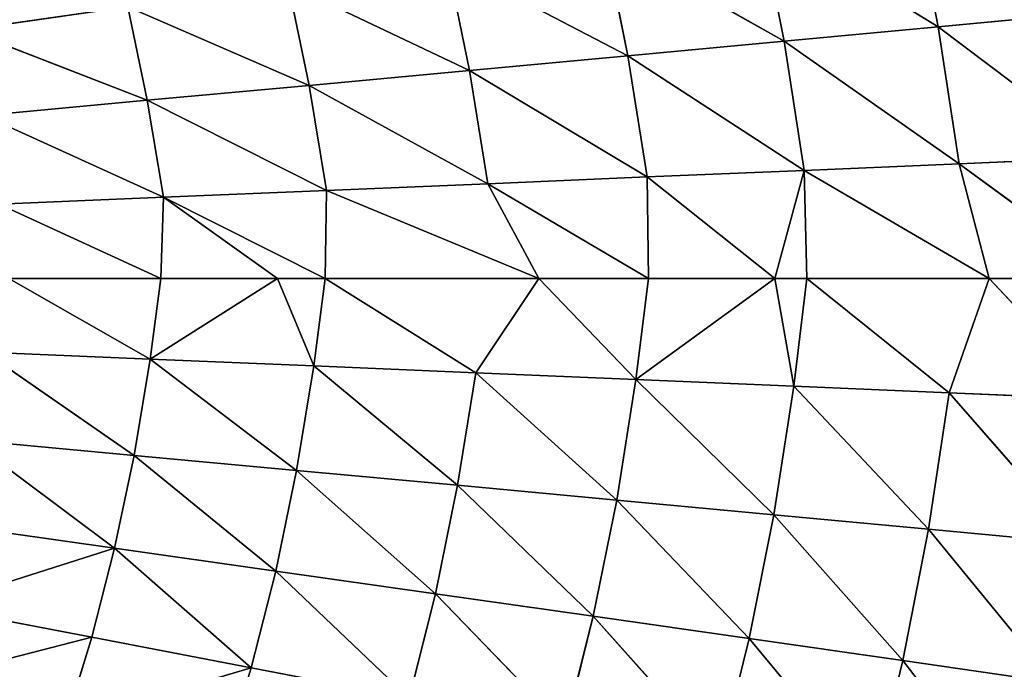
# Model space of a CAD drawing. Extents: x 0 to 500, y 0 to 390.
# Tile 815 of 1056: x 343 to 394, y 175 to 208. Entities that reach past the tile are written whole.
import ezdxf

# ---------------------------------------------------------------- set-up
doc = ezdxf.new("R2010")
doc.units = 0
doc.header["$LTSCALE"] = 25.4
doc.layers.get('0').update_dxf_attribs({"linetype": 'CONTINUOUS'})

# ---------------------------------------------------------------- blocks, each defined once
blk = doc.blocks.new('ATLANTA505_-_S_STL')
at = {"color": 0}
for p, q in [((390.791, 34.394, 182.014), (399.704, 36.21, 188.743)), ((390.791, 34.394, 182.014), (399.704, 36.21, 188.743)), ((390.791, 34.394, 182.014), (398.6, 36.062, 181.279)), ((390.791, 34.394, 182.014), (398.6, 36.062, 181.279)), ((391.363, 34.42, 200.883), (399.238, 36.102, 201.219)), ((391.363, 34.42, 200.883), (399.238, 36.102, 201.219)), ((399.935, 36.237, 194.991), (391.867, 34.52, 189.078)), ((399.935, 36.237, 194.991), (391.867, 34.52, 189.078)), ((399.704, 36.21, 188.743), (391.867, 34.52, 189.078)), ((399.704, 36.21, 188.743), (391.867, 34.52, 189.078)), ((399.935, 36.237, 194.991), (393.425, 34.814, 194.991)), ((399.935, 36.237, 194.991), (393.425, 34.814, 194.991)), ((399.238, 36.102, 201.219), (393.425, 34.814, 194.991)), ((399.238, 36.102, 201.219), (393.425, 34.814, 194.991)), ((388.963, 34.189, 214.699), (396.762, 35.832, 215.823)), ((388.963, 34.189, 214.699), (396.762, 35.832, 215.823)), ((388.963, 34.189, 214.699), (395.117, 35.728, 222.707)), ((388.963, 34.189, 214.699), (395.117, 35.728, 222.707)), ((398.135, 35.956, 208.659), (390.289, 34.295, 207.921)), ((398.135, 35.956, 208.659), (390.289, 34.295, 207.921)), ((390.289, 34.295, 207.921), (396.762, 35.832, 215.823)), ((390.289, 34.295, 207.921), (396.762, 35.832, 215.823)), ((391.363, 34.42, 200.883), (398.135, 35.956, 208.659)), ((391.363, 34.42, 200.883), (398.135, 35.956, 208.659)), ((382.853, 32.928, 182.757), (391.867, 34.52, 189.078)), ((382.853, 32.928, 182.757), (391.867, 34.52, 189.078)), ((383.892, 33.034, 189.417), (393.425, 34.814, 194.991)), ((383.892, 33.034, 189.417), (393.425, 34.814, 194.991)), ((391.867, 34.52, 189.078), (383.892, 33.034, 189.417)), ((391.867, 34.52, 189.078), (383.892, 33.034, 189.417)), ((393.425, 34.814, 194.991), (384.02, 33.038, 194.991)), ((393.425, 34.814, 194.991), (384.02, 33.038, 194.991)), ((390.791, 34.394, 182.014), (391.867, 34.52, 189.078)), ((390.791, 34.394, 182.014), (391.867, 34.52, 189.078)), ((391.363, 34.42, 200.883), (393.425, 34.814, 194.991)), ((391.363, 34.42, 200.883), (393.425, 34.814, 194.991)), ((393.425, 34.814, 194.991), (391.867, 34.52, 189.078)), ((393.425, 34.814, 194.991), (391.867, 34.52, 189.078)), ((381.042, 32.747, 213.561), (388.963, 34.189, 214.699)), ((381.042, 32.747, 213.561), (388.963, 34.189, 214.699)), ((381.042, 32.747, 213.561), (387.381, 34.101, 221.213)), ((381.042, 32.747, 213.561), (387.381, 34.101, 221.213)), ((381.576, 32.838, 176.344), (390.791, 34.394, 182.014)), ((381.576, 32.838, 176.344), (390.791, 34.394, 182.014)), ((390.289, 34.295, 207.921), (382.315, 32.836, 207.175)), ((390.289, 34.295, 207.921), (382.315, 32.836, 207.175)), ((382.315, 32.836, 207.175), (388.963, 34.189, 214.699)), ((382.315, 32.836, 207.175), (388.963, 34.189, 214.699)), ((382.853, 32.928, 182.757), (390.791, 34.394, 182.014)), ((382.853, 32.928, 182.757), (390.791, 34.394, 182.014)), ((383.351, 32.941, 200.543), (391.363, 34.42, 200.883)), ((383.351, 32.941, 200.543), (391.363, 34.42, 200.883)), ((383.351, 32.941, 200.543), (390.289, 34.295, 207.921)), ((383.351, 32.941, 200.543), (390.289, 34.295, 207.921)), ((391.363, 34.42, 200.883), (384.02, 33.038, 194.991)), ((391.363, 34.42, 200.883), (384.02, 33.038, 194.991)), ((388.963, 34.189, 214.699), (387.381, 34.101, 221.213)), ((388.963, 34.189, 214.699), (387.381, 34.101, 221.213)), ((390.289, 34.295, 207.921), (388.963, 34.189, 214.699)), ((390.289, 34.295, 207.921), (388.963, 34.189, 214.699)), ((389.461, 34.287, 175.212), (390.791, 34.394, 182.014)), ((389.461, 34.287, 175.212), (390.791, 34.394, 182.014)), ((391.363, 34.42, 200.883), (390.289, 34.295, 207.921)), ((391.363, 34.42, 200.883), (390.289, 34.295, 207.921)), ((374.797, 31.644, 183.509), (383.892, 33.034, 189.417)), ((374.797, 31.644, 183.509), (383.892, 33.034, 189.417)), ((383.892, 33.034, 189.417), (375.792, 31.733, 189.759)), ((383.892, 33.034, 189.417), (375.792, 31.733, 189.759)), ((384.02, 33.038, 194.991), (382.374, 32.758, 194.991)), ((384.02, 33.038, 194.991), (382.374, 32.758, 194.991)), ((382.374, 32.758, 194.991), (383.892, 33.034, 189.417)), ((382.374, 32.758, 194.991), (383.892, 33.034, 189.417)), ((382.853, 32.928, 182.757), (383.892, 33.034, 189.417)), ((382.853, 32.928, 182.757), (383.892, 33.034, 189.417)), ((383.351, 32.941, 200.543), (384.02, 33.038, 194.991)), ((383.351, 32.941, 200.543), (384.02, 33.038, 194.991)), ((384.02, 33.038, 194.991), (383.892, 33.034, 189.417)), ((384.02, 33.038, 194.991), (383.892, 33.034, 189.417)), ((373.01, 31.485, 212.411), (381.042, 32.747, 213.561)), ((373.01, 31.485, 212.411), (381.042, 32.747, 213.561)), ((373.01, 31.485, 212.411), (379.531, 32.672, 219.7)), ((373.01, 31.485, 212.411), (379.531, 32.672, 219.7)), ((373.58, 31.569, 177.489), (382.853, 32.928, 182.757)), ((373.58, 31.569, 177.489), (382.853, 32.928, 182.757)), ((382.315, 32.836, 207.175), (374.222, 31.56, 206.42)), ((382.315, 32.836, 207.175), (374.222, 31.56, 206.42)), ((374.222, 31.56, 206.42), (381.042, 32.747, 213.561)), ((374.222, 31.56, 206.42), (381.042, 32.747, 213.561)), ((374.797, 31.644, 183.509), (382.853, 32.928, 182.757)), ((374.797, 31.644, 183.509), (382.853, 32.928, 182.757)), ((375.215, 31.648, 200.198), (383.351, 32.941, 200.543)), ((375.215, 31.648, 200.198), (383.351, 32.941, 200.543)), ((375.215, 31.648, 200.198), (382.315, 32.836, 207.175)), ((375.215, 31.648, 200.198), (382.315, 32.836, 207.175)), ((375.215, 31.648, 200.198), (382.374, 32.758, 194.991)), ((375.215, 31.648, 200.198), (382.374, 32.758, 194.991)), ((382.374, 32.758, 194.991), (375.792, 31.733, 189.759)), ((382.374, 32.758, 194.991), (375.792, 31.733, 189.759)), ((382.374, 32.758, 194.991), (375.859, 31.729, 194.991)), ((382.374, 32.758, 194.991), (375.859, 31.729, 194.991)), ((381.042, 32.747, 213.561), (379.531, 32.672, 219.7)), ((381.042, 32.747, 213.561), (379.531, 32.672, 219.7)), ((382.315, 32.836, 207.175), (381.042, 32.747, 213.561)), ((382.315, 32.836, 207.175), (381.042, 32.747, 213.561)), ((381.576, 32.838, 176.344), (382.853, 32.928, 182.757)), ((381.576, 32.838, 176.344), (382.853, 32.928, 182.757)), ((383.351, 32.941, 200.543), (382.315, 32.836, 207.175)), ((383.351, 32.941, 200.543), (382.315, 32.836, 207.175)), ((383.351, 32.941, 200.543), (382.374, 32.758, 194.991)), ((383.351, 32.941, 200.543), (382.374, 32.758, 194.991)), ((364.877, 30.385, 211.25), (373.01, 31.485, 212.411)), ((364.877, 30.385, 211.25), (373.01, 31.485, 212.411)), ((365.482, 30.462, 178.646), (374.797, 31.644, 183.509)), ((365.482, 30.462, 178.646), (374.797, 31.644, 183.509)), ((374.222, 31.56, 206.42), (366.023, 30.447, 205.658)), ((374.222, 31.56, 206.42), (366.023, 30.447, 205.658)), ((366.023, 30.447, 205.658), (373.01, 31.485, 212.411)), ((366.023, 30.447, 205.658), (373.01, 31.485, 212.411)), ((366.634, 30.524, 184.268), (375.792, 31.733, 189.759)), ((366.634, 30.524, 184.268), (375.792, 31.733, 189.759)), ((366.634, 30.524, 184.268), (374.797, 31.644, 183.509)), ((366.634, 30.524, 184.268), (374.797, 31.644, 183.509)), ((366.966, 30.519, 199.851), (375.215, 31.648, 200.198)), ((366.966, 30.519, 199.851), (375.215, 31.648, 200.198)), ((366.966, 30.519, 199.851), (374.222, 31.56, 206.42)), ((366.966, 30.519, 199.851), (374.222, 31.56, 206.42)), ((375.792, 31.733, 189.759), (367.581, 30.598, 190.105)), ((375.792, 31.733, 189.759), (367.581, 30.598, 190.105)), ((375.859, 31.729, 194.991), (367.581, 30.598, 190.105)), ((375.859, 31.729, 194.991), (367.581, 30.598, 190.105)), ((375.859, 31.729, 194.991), (370.213, 30.931, 194.991)), ((375.859, 31.729, 194.991), (370.213, 30.931, 194.991)), ((375.215, 31.648, 200.198), (370.213, 30.931, 194.991)), ((375.215, 31.648, 200.198), (370.213, 30.931, 194.991)), ((373.01, 31.485, 212.411), (371.575, 31.423, 218.171)), ((373.01, 31.485, 212.411), (371.575, 31.423, 218.171)), ((374.222, 31.56, 206.42), (373.01, 31.485, 212.411)), ((374.222, 31.56, 206.42), (373.01, 31.485, 212.411)), ((373.58, 31.569, 177.489), (374.797, 31.644, 183.509)), ((373.58, 31.569, 177.489), (374.797, 31.644, 183.509)), ((375.215, 31.648, 200.198), (374.222, 31.56, 206.42)), ((375.215, 31.648, 200.198), (374.222, 31.56, 206.42)), ((374.797, 31.644, 183.509), (375.792, 31.733, 189.759)), ((374.797, 31.644, 183.509), (375.792, 31.733, 189.759)), ((375.215, 31.648, 200.198), (375.859, 31.729, 194.991)), ((375.215, 31.648, 200.198), (375.859, 31.729, 194.991)), ((375.859, 31.729, 194.991), (375.792, 31.733, 189.759)), ((375.859, 31.729, 194.991), (375.792, 31.733, 189.759)), ((364.877, 30.385, 211.25), (371.575, 31.423, 218.171)), ((364.877, 30.385, 211.25), (371.575, 31.423, 218.171)), ((357.295, 29.498, 179.813), (366.634, 30.524, 184.268)), ((357.295, 29.498, 179.813), (366.634, 30.524, 184.268)), ((366.023, 30.447, 205.658), (357.73, 29.478, 204.888)), ((366.023, 30.447, 205.658), (357.73, 29.478, 204.888)), ((358.377, 29.549, 185.034), (367.581, 30.598, 190.105)), ((358.377, 29.549, 185.034), (367.581, 30.598, 190.105)), ((358.377, 29.549, 185.034), (366.634, 30.524, 184.268)), ((358.377, 29.549, 185.034), (366.634, 30.524, 184.268)), ((358.618, 29.537, 199.5), (366.966, 30.519, 199.851)), ((358.618, 29.537, 199.5), (366.966, 30.519, 199.851)), ((358.618, 29.537, 199.5), (366.023, 30.447, 205.658)), ((358.618, 29.537, 199.5), (366.023, 30.447, 205.658)), ((370.213, 30.931, 194.991), (359.2, 29.591, 194.991)), ((370.213, 30.931, 194.991), (359.2, 29.591, 194.991)), ((366.966, 30.519, 199.851), (359.2, 29.591, 194.991)), ((366.966, 30.519, 199.851), (359.2, 29.591, 194.991)), ((370.213, 30.931, 194.991), (359.269, 29.608, 190.454)), ((370.213, 30.931, 194.991), (359.269, 29.608, 190.454)), ((367.581, 30.598, 190.105), (359.269, 29.608, 190.454)), ((367.581, 30.598, 190.105), (359.269, 29.608, 190.454)), ((366.023, 30.447, 205.658), (364.877, 30.385, 211.25)), ((366.023, 30.447, 205.658), (364.877, 30.385, 211.25)), ((365.482, 30.462, 178.646), (366.634, 30.524, 184.268)), ((365.482, 30.462, 178.646), (366.634, 30.524, 184.268)), ((366.966, 30.519, 199.851), (366.023, 30.447, 205.658)), ((366.966, 30.519, 199.851), (366.023, 30.447, 205.658)), ((366.634, 30.524, 184.268), (367.581, 30.598, 190.105)), ((366.634, 30.524, 184.268), (367.581, 30.598, 190.105)), ((366.966, 30.519, 199.851), (370.213, 30.931, 194.991)), ((366.966, 30.519, 199.851), (370.213, 30.931, 194.991)), ((370.213, 30.931, 194.991), (367.581, 30.598, 190.105)), ((370.213, 30.931, 194.991), (367.581, 30.598, 190.105)), ((355.387, 29.387, 215.068), (363.524, 30.334, 216.627)), ((355.387, 29.387, 215.068), (363.524, 30.334, 216.627)), ((356.653, 29.428, 210.078), (364.877, 30.385, 211.25)), ((356.653, 29.428, 210.078), (364.877, 30.385, 211.25)), ((356.653, 29.428, 210.078), (363.524, 30.334, 216.627)), ((356.653, 29.428, 210.078), (363.524, 30.334, 216.627)), ((357.73, 29.478, 204.888), (364.877, 30.385, 211.25)), ((357.73, 29.478, 204.888), (364.877, 30.385, 211.25)), ((364.877, 30.385, 211.25), (363.524, 30.334, 216.627)), ((364.877, 30.385, 211.25), (363.524, 30.334, 216.627)), ((349.026, 28.661, 180.989), (358.377, 29.549, 185.034)), ((349.026, 28.661, 180.989), (358.377, 29.549, 185.034)), ((357.73, 29.478, 204.888), (349.351, 28.638, 204.113)), ((357.73, 29.478, 204.888), (349.351, 28.638, 204.113)), ((350.034, 28.701, 185.806), (359.269, 29.608, 190.454)), ((350.034, 28.701, 185.806), (359.269, 29.608, 190.454)), ((350.034, 28.701, 185.806), (358.377, 29.549, 185.034)), ((350.034, 28.701, 185.806), (358.377, 29.549, 185.034)), ((350.18, 28.685, 199.147), (358.618, 29.537, 199.5)), ((350.18, 28.685, 199.147), (358.618, 29.537, 199.5)), ((350.18, 28.685, 199.147), (357.73, 29.478, 204.888)), ((350.18, 28.685, 199.147), (357.73, 29.478, 204.888)), ((359.269, 29.608, 190.454), (350.868, 28.75, 190.806)), ((359.269, 29.608, 190.454), (350.868, 28.75, 190.806)), ((350.868, 28.75, 190.806), (359.2, 29.591, 194.991)), ((350.868, 28.75, 190.806), (359.2, 29.591, 194.991)), ((357.73, 29.478, 204.888), (356.653, 29.428, 210.078)), ((357.73, 29.478, 204.888), (356.653, 29.428, 210.078)), ((359.2, 29.591, 194.991), (356.75, 29.328, 194.991)), ((359.2, 29.591, 194.991), (356.75, 29.328, 194.991)), ((358.618, 29.537, 199.5), (356.75, 29.328, 194.991)), ((358.618, 29.537, 199.5), (356.75, 29.328, 194.991)), ((357.295, 29.498, 179.813), (358.377, 29.549, 185.034)), ((357.295, 29.498, 179.813), (358.377, 29.549, 185.034)), ((358.618, 29.537, 199.5), (357.73, 29.478, 204.888)), ((358.618, 29.537, 199.5), (357.73, 29.478, 204.888)), ((358.377, 29.549, 185.034), (359.269, 29.608, 190.454)), ((358.377, 29.549, 185.034), (359.269, 29.608, 190.454)), ((358.618, 29.537, 199.5), (359.2, 29.591, 194.991)), ((358.618, 29.537, 199.5), (359.2, 29.591, 194.991)), ((359.2, 29.591, 194.991), (359.269, 29.608, 190.454)), ((359.2, 29.591, 194.991), (359.269, 29.608, 190.454)), ((347.171, 28.564, 213.497), (355.387, 29.387, 215.068)), ((347.171, 28.564, 213.497), (355.387, 29.387, 215.068)), ((348.348, 28.598, 208.897), (356.653, 29.428, 210.078)), ((348.348, 28.598, 208.897), (356.653, 29.428, 210.078)), ((348.348, 28.598, 208.897), (355.387, 29.387, 215.068)), ((348.348, 28.598, 208.897), (355.387, 29.387, 215.068)), ((349.351, 28.638, 204.113), (356.653, 29.428, 210.078)), ((349.351, 28.638, 204.113), (356.653, 29.428, 210.078)), ((350.18, 28.685, 199.147), (356.75, 29.328, 194.991)), ((350.18, 28.685, 199.147), (356.75, 29.328, 194.991)), ((356.75, 29.328, 194.991), (350.727, 28.729, 194.991)), ((356.75, 29.328, 194.991), (350.727, 28.729, 194.991)), ((356.75, 29.328, 194.991), (350.868, 28.75, 190.806)), ((356.75, 29.328, 194.991), (350.868, 28.75, 190.806)), ((355.387, 29.387, 215.068), (353.927, 29.353, 219.857)), ((355.387, 29.387, 215.068), (353.927, 29.353, 219.857)), ((356.653, 29.428, 210.078), (355.387, 29.387, 215.068)), ((356.653, 29.428, 210.078), (355.387, 29.387, 215.068)), ((338.886, 27.856, 211.913), (347.171, 28.564, 213.497)), ((338.886, 27.856, 211.913), (347.171, 28.564, 213.497)), ((339.97, 27.882, 207.706), (348.348, 28.598, 208.897)), ((339.97, 27.882, 207.706), (348.348, 28.598, 208.897)), ((340.682, 27.938, 182.175), (350.034, 28.701, 185.806)), ((340.682, 27.938, 182.175), (350.034, 28.701, 185.806)), ((340.682, 27.938, 182.175), (349.026, 28.661, 180.989)), ((340.682, 27.938, 182.175), (349.026, 28.661, 180.989)), ((349.351, 28.638, 204.113), (340.894, 27.914, 203.332)), ((349.351, 28.638, 204.113), (340.894, 27.914, 203.332)), ((340.894, 27.914, 203.332), (348.348, 28.598, 208.897)), ((340.894, 27.914, 203.332), (348.348, 28.598, 208.897)), ((341.614, 27.971, 186.584), (350.868, 28.75, 190.806)), ((341.614, 27.971, 186.584), (350.868, 28.75, 190.806)), ((341.614, 27.971, 186.584), (350.034, 28.701, 185.806)), ((341.614, 27.971, 186.584), (350.034, 28.701, 185.806)), ((341.662, 27.951, 198.791), (350.18, 28.685, 199.147)), ((341.662, 27.951, 198.791), (350.18, 28.685, 199.147)), ((341.662, 27.951, 198.791), (349.351, 28.638, 204.113)), ((341.662, 27.951, 198.791), (349.351, 28.638, 204.113)), ((350.868, 28.75, 190.806), (342.387, 28.009, 191.161)), ((350.868, 28.75, 190.806), (342.387, 28.009, 191.161)), ((350.727, 28.729, 194.991), (342.897, 28.044, 194.991)), ((350.727, 28.729, 194.991), (342.897, 28.044, 194.991)), ((350.18, 28.685, 199.147), (342.897, 28.044, 194.991)), ((350.18, 28.685, 199.147), (342.897, 28.044, 194.991)), ((347.171, 28.564, 213.497), (345.818, 28.538, 217.911)), ((347.171, 28.564, 213.497), (345.818, 28.538, 217.911)), ((348.348, 28.598, 208.897), (347.171, 28.564, 213.497)), ((348.348, 28.598, 208.897), (347.171, 28.564, 213.497)), ((349.351, 28.638, 204.113), (348.348, 28.598, 208.897)), ((349.351, 28.638, 204.113), (348.348, 28.598, 208.897)), ((349.026, 28.661, 180.989), (350.034, 28.701, 185.806)), ((349.026, 28.661, 180.989), (350.034, 28.701, 185.806)), ((350.18, 28.685, 199.147), (349.351, 28.638, 204.113)), ((350.18, 28.685, 199.147), (349.351, 28.638, 204.113)), ((350.034, 28.701, 185.806), (350.868, 28.75, 190.806)), ((350.034, 28.701, 185.806), (350.868, 28.75, 190.806)), ((350.18, 28.685, 199.147), (350.727, 28.729, 194.991)), ((350.18, 28.685, 199.147), (350.727, 28.729, 194.991)), ((350.727, 28.729, 194.991), (350.868, 28.75, 190.806)), ((350.727, 28.729, 194.991), (350.868, 28.75, 190.806))]:
    blk.add_line(p, q, dxfattribs=at)
mesh = blk.add_polyface(dxfattribs=at)
corners = [(390.791, 34.394, 182.014), (398.6, 36.062, 181.279), (389.461, 34.287, 175.212)]
mesh.append_faces([[corners[k] for k in face] for face in [(0, 1, 2)]], dxfattribs={"color": 0})
mesh = blk.add_polyface(dxfattribs=at)
corners = [(399.704, 36.21, 188.743), (398.6, 36.062, 181.279), (390.791, 34.394, 182.014)]
mesh.append_faces([[corners[k] for k in face] for face in [(0, 1, 2)]], dxfattribs={"color": 0})
mesh = blk.add_polyface(dxfattribs=at)
corners = [(391.867, 34.52, 189.078), (399.704, 36.21, 188.743), (390.791, 34.394, 182.014)]
mesh.append_faces([[corners[k] for k in face] for face in [(0, 1, 2)]], dxfattribs={"color": 0})
mesh = blk.add_polyface(dxfattribs=at)
corners = [(399.238, 36.102, 201.219), (393.425, 34.814, 194.991), (391.363, 34.42, 200.883)]
mesh.append_faces([[corners[k] for k in face] for face in [(0, 1, 2)]], dxfattribs={"color": 0})
mesh = blk.add_polyface(dxfattribs=at)
corners = [(398.135, 35.956, 208.659), (399.238, 36.102, 201.219), (391.363, 34.42, 200.883)]
mesh.append_faces([[corners[k] for k in face] for face in [(0, 1, 2)]], dxfattribs={"color": 0})
mesh = blk.add_polyface(dxfattribs=at)
corners = [(399.935, 36.237, 194.991), (391.867, 34.52, 189.078), (393.425, 34.814, 194.991)]
mesh.append_faces([[corners[k] for k in face] for face in [(0, 1, 2)]], dxfattribs={"color": 0})
mesh = blk.add_polyface(dxfattribs=at)
corners = [(399.935, 36.237, 194.991), (399.704, 36.21, 188.743), (391.867, 34.52, 189.078)]
mesh.append_faces([[corners[k] for k in face] for face in [(0, 1, 2)]], dxfattribs={"color": 0})
mesh = blk.add_polyface(dxfattribs=at)
corners = [(399.238, 36.102, 201.219), (399.935, 36.237, 194.991), (393.425, 34.814, 194.991)]
mesh.append_faces([[corners[k] for k in face] for face in [(0, 1, 2)]], dxfattribs={"color": 0})
mesh = blk.add_polyface(dxfattribs=at)
corners = [(395.117, 35.728, 222.707), (388.963, 34.189, 214.699), (387.381, 34.101, 221.213)]
mesh.append_faces([[corners[k] for k in face] for face in [(0, 1, 2)]], dxfattribs={"color": 0})
mesh = blk.add_polyface(dxfattribs=at)
corners = [(396.762, 35.832, 215.823), (390.289, 34.295, 207.921), (388.963, 34.189, 214.699)]
mesh.append_faces([[corners[k] for k in face] for face in [(0, 1, 2)]], dxfattribs={"color": 0})
mesh = blk.add_polyface(dxfattribs=at)
corners = [(395.117, 35.728, 222.707), (396.762, 35.832, 215.823), (388.963, 34.189, 214.699)]
mesh.append_faces([[corners[k] for k in face] for face in [(0, 1, 2)]], dxfattribs={"color": 0})
mesh = blk.add_polyface(dxfattribs=at)
corners = [(396.762, 35.832, 215.823), (398.135, 35.956, 208.659), (390.289, 34.295, 207.921)]
mesh.append_faces([[corners[k] for k in face] for face in [(0, 1, 2)]], dxfattribs={"color": 0})
mesh = blk.add_polyface(dxfattribs=at)
corners = [(398.135, 35.956, 208.659), (391.363, 34.42, 200.883), (390.289, 34.295, 207.921)]
mesh.append_faces([[corners[k] for k in face] for face in [(0, 1, 2)]], dxfattribs={"color": 0})
mesh = blk.add_polyface(dxfattribs=at)
corners = [(391.867, 34.52, 189.078), (390.791, 34.394, 182.014), (382.853, 32.928, 182.757)]
mesh.append_faces([[corners[k] for k in face] for face in [(0, 1, 2)]], dxfattribs={"color": 0})
mesh = blk.add_polyface(dxfattribs=at)
corners = [(383.892, 33.034, 189.417), (391.867, 34.52, 189.078), (382.853, 32.928, 182.757)]
mesh.append_faces([[corners[k] for k in face] for face in [(0, 1, 2)]], dxfattribs={"color": 0})
mesh = blk.add_polyface(dxfattribs=at)
corners = [(393.425, 34.814, 194.991), (391.867, 34.52, 189.078), (383.892, 33.034, 189.417)]
mesh.append_faces([[corners[k] for k in face] for face in [(0, 1, 2)]], dxfattribs={"color": 0})
mesh = blk.add_polyface(dxfattribs=at)
corners = [(393.425, 34.814, 194.991), (383.892, 33.034, 189.417), (384.02, 33.038, 194.991)]
mesh.append_faces([[corners[k] for k in face] for face in [(0, 1, 2)]], dxfattribs={"color": 0})
mesh = blk.add_polyface(dxfattribs=at)
corners = [(391.363, 34.42, 200.883), (393.425, 34.814, 194.991), (384.02, 33.038, 194.991)]
mesh.append_faces([[corners[k] for k in face] for face in [(0, 1, 2)]], dxfattribs={"color": 0})
mesh = blk.add_polyface(dxfattribs=at)
corners = [(387.381, 34.101, 221.213), (381.042, 32.747, 213.561), (379.531, 32.672, 219.7)]
mesh.append_faces([[corners[k] for k in face] for face in [(0, 1, 2)]], dxfattribs={"color": 0})
mesh = blk.add_polyface(dxfattribs=at)
corners = [(388.963, 34.189, 214.699), (382.315, 32.836, 207.175), (381.042, 32.747, 213.561)]
mesh.append_faces([[corners[k] for k in face] for face in [(0, 1, 2)]], dxfattribs={"color": 0})
mesh = blk.add_polyface(dxfattribs=at)
corners = [(387.381, 34.101, 221.213), (388.963, 34.189, 214.699), (381.042, 32.747, 213.561)]
mesh.append_faces([[corners[k] for k in face] for face in [(0, 1, 2)]], dxfattribs={"color": 0})
mesh = blk.add_polyface(dxfattribs=at)
corners = [(390.791, 34.394, 182.014), (389.461, 34.287, 175.212), (381.576, 32.838, 176.344)]
mesh.append_faces([[corners[k] for k in face] for face in [(0, 1, 2)]], dxfattribs={"color": 0})
mesh = blk.add_polyface(dxfattribs=at)
corners = [(382.853, 32.928, 182.757), (390.791, 34.394, 182.014), (381.576, 32.838, 176.344)]
mesh.append_faces([[corners[k] for k in face] for face in [(0, 1, 2)]], dxfattribs={"color": 0})
mesh = blk.add_polyface(dxfattribs=at)
corners = [(388.963, 34.189, 214.699), (390.289, 34.295, 207.921), (382.315, 32.836, 207.175)]
mesh.append_faces([[corners[k] for k in face] for face in [(0, 1, 2)]], dxfattribs={"color": 0})
mesh = blk.add_polyface(dxfattribs=at)
corners = [(390.289, 34.295, 207.921), (383.351, 32.941, 200.543), (382.315, 32.836, 207.175)]
mesh.append_faces([[corners[k] for k in face] for face in [(0, 1, 2)]], dxfattribs={"color": 0})
mesh = blk.add_polyface(dxfattribs=at)
corners = [(391.363, 34.42, 200.883), (384.02, 33.038, 194.991), (383.351, 32.941, 200.543)]
mesh.append_faces([[corners[k] for k in face] for face in [(0, 1, 2)]], dxfattribs={"color": 0})
mesh = blk.add_polyface(dxfattribs=at)
corners = [(390.289, 34.295, 207.921), (391.363, 34.42, 200.883), (383.351, 32.941, 200.543)]
mesh.append_faces([[corners[k] for k in face] for face in [(0, 1, 2)]], dxfattribs={"color": 0})
mesh = blk.add_polyface(dxfattribs=at)
corners = [(383.892, 33.034, 189.417), (382.853, 32.928, 182.757), (374.797, 31.644, 183.509)]
mesh.append_faces([[corners[k] for k in face] for face in [(0, 1, 2)]], dxfattribs={"color": 0})
mesh = blk.add_polyface(dxfattribs=at)
corners = [(375.792, 31.733, 189.759), (383.892, 33.034, 189.417), (374.797, 31.644, 183.509)]
mesh.append_faces([[corners[k] for k in face] for face in [(0, 1, 2)]], dxfattribs={"color": 0})
mesh = blk.add_polyface(dxfattribs=at)
corners = [(382.374, 32.758, 194.991), (383.892, 33.034, 189.417), (375.792, 31.733, 189.759)]
mesh.append_faces([[corners[k] for k in face] for face in [(0, 1, 2)]], dxfattribs={"color": 0})
mesh = blk.add_polyface(dxfattribs=at)
corners = [(383.351, 32.941, 200.543), (384.02, 33.038, 194.991), (382.374, 32.758, 194.991)]
mesh.append_faces([[corners[k] for k in face] for face in [(0, 1, 2)]], dxfattribs={"color": 0})
mesh = blk.add_polyface(dxfattribs=at)
corners = [(384.02, 33.038, 194.991), (383.892, 33.034, 189.417), (382.374, 32.758, 194.991)]
mesh.append_faces([[corners[k] for k in face] for face in [(0, 1, 2)]], dxfattribs={"color": 0})
mesh = blk.add_polyface(dxfattribs=at)
corners = [(379.531, 32.672, 219.7), (373.01, 31.485, 212.411), (371.575, 31.423, 218.171)]
mesh.append_faces([[corners[k] for k in face] for face in [(0, 1, 2)]], dxfattribs={"color": 0})
mesh = blk.add_polyface(dxfattribs=at)
corners = [(381.042, 32.747, 213.561), (374.222, 31.56, 206.42), (373.01, 31.485, 212.411)]
mesh.append_faces([[corners[k] for k in face] for face in [(0, 1, 2)]], dxfattribs={"color": 0})
mesh = blk.add_polyface(dxfattribs=at)
corners = [(379.531, 32.672, 219.7), (381.042, 32.747, 213.561), (373.01, 31.485, 212.411)]
mesh.append_faces([[corners[k] for k in face] for face in [(0, 1, 2)]], dxfattribs={"color": 0})
mesh = blk.add_polyface(dxfattribs=at)
corners = [(382.853, 32.928, 182.757), (381.576, 32.838, 176.344), (373.58, 31.569, 177.489)]
mesh.append_faces([[corners[k] for k in face] for face in [(0, 1, 2)]], dxfattribs={"color": 0})
mesh = blk.add_polyface(dxfattribs=at)
corners = [(374.797, 31.644, 183.509), (382.853, 32.928, 182.757), (373.58, 31.569, 177.489)]
mesh.append_faces([[corners[k] for k in face] for face in [(0, 1, 2)]], dxfattribs={"color": 0})
mesh = blk.add_polyface(dxfattribs=at)
corners = [(381.042, 32.747, 213.561), (382.315, 32.836, 207.175), (374.222, 31.56, 206.42)]
mesh.append_faces([[corners[k] for k in face] for face in [(0, 1, 2)]], dxfattribs={"color": 0})
mesh = blk.add_polyface(dxfattribs=at)
corners = [(382.315, 32.836, 207.175), (375.215, 31.648, 200.198), (374.222, 31.56, 206.42)]
mesh.append_faces([[corners[k] for k in face] for face in [(0, 1, 2)]], dxfattribs={"color": 0})
mesh = blk.add_polyface(dxfattribs=at)
corners = [(383.351, 32.941, 200.543), (382.374, 32.758, 194.991), (375.215, 31.648, 200.198)]
mesh.append_faces([[corners[k] for k in face] for face in [(0, 1, 2)]], dxfattribs={"color": 0})
mesh = blk.add_polyface(dxfattribs=at)
corners = [(382.315, 32.836, 207.175), (383.351, 32.941, 200.543), (375.215, 31.648, 200.198)]
mesh.append_faces([[corners[k] for k in face] for face in [(0, 1, 2)]], dxfattribs={"color": 0})
mesh = blk.add_polyface(dxfattribs=at)
corners = [(375.215, 31.648, 200.198), (382.374, 32.758, 194.991), (375.859, 31.729, 194.991)]
mesh.append_faces([[corners[k] for k in face] for face in [(0, 1, 2)]], dxfattribs={"color": 0})
mesh = blk.add_polyface(dxfattribs=at)
corners = [(382.374, 32.758, 194.991), (375.792, 31.733, 189.759), (375.859, 31.729, 194.991)]
mesh.append_faces([[corners[k] for k in face] for face in [(0, 1, 2)]], dxfattribs={"color": 0})
mesh = blk.add_polyface(dxfattribs=at)
corners = [(373.01, 31.485, 212.411), (366.023, 30.447, 205.658), (364.877, 30.385, 211.25)]
mesh.append_faces([[corners[k] for k in face] for face in [(0, 1, 2)]], dxfattribs={"color": 0})
mesh = blk.add_polyface(dxfattribs=at)
corners = [(371.575, 31.423, 218.171), (373.01, 31.485, 212.411), (364.877, 30.385, 211.25)]
mesh.append_faces([[corners[k] for k in face] for face in [(0, 1, 2)]], dxfattribs={"color": 0})
mesh = blk.add_polyface(dxfattribs=at)
corners = [(374.797, 31.644, 183.509), (373.58, 31.569, 177.489), (365.482, 30.462, 178.646)]
mesh.append_faces([[corners[k] for k in face] for face in [(0, 1, 2)]], dxfattribs={"color": 0})
mesh = blk.add_polyface(dxfattribs=at)
corners = [(366.634, 30.524, 184.268), (374.797, 31.644, 183.509), (365.482, 30.462, 178.646)]
mesh.append_faces([[corners[k] for k in face] for face in [(0, 1, 2)]], dxfattribs={"color": 0})
mesh = blk.add_polyface(dxfattribs=at)
corners = [(373.01, 31.485, 212.411), (374.222, 31.56, 206.42), (366.023, 30.447, 205.658)]
mesh.append_faces([[corners[k] for k in face] for face in [(0, 1, 2)]], dxfattribs={"color": 0})
mesh = blk.add_polyface(dxfattribs=at)
corners = [(374.222, 31.56, 206.42), (366.966, 30.519, 199.851), (366.023, 30.447, 205.658)]
mesh.append_faces([[corners[k] for k in face] for face in [(0, 1, 2)]], dxfattribs={"color": 0})
mesh = blk.add_polyface(dxfattribs=at)
corners = [(375.792, 31.733, 189.759), (374.797, 31.644, 183.509), (366.634, 30.524, 184.268)]
mesh.append_faces([[corners[k] for k in face] for face in [(0, 1, 2)]], dxfattribs={"color": 0})
mesh = blk.add_polyface(dxfattribs=at)
corners = [(367.581, 30.598, 190.105), (375.792, 31.733, 189.759), (366.634, 30.524, 184.268)]
mesh.append_faces([[corners[k] for k in face] for face in [(0, 1, 2)]], dxfattribs={"color": 0})
mesh = blk.add_polyface(dxfattribs=at)
corners = [(375.215, 31.648, 200.198), (370.213, 30.931, 194.991), (366.966, 30.519, 199.851)]
mesh.append_faces([[corners[k] for k in face] for face in [(0, 1, 2)]], dxfattribs={"color": 0})
mesh = blk.add_polyface(dxfattribs=at)
corners = [(374.222, 31.56, 206.42), (375.215, 31.648, 200.198), (366.966, 30.519, 199.851)]
mesh.append_faces([[corners[k] for k in face] for face in [(0, 1, 2)]], dxfattribs={"color": 0})
mesh = blk.add_polyface(dxfattribs=at)
corners = [(375.859, 31.729, 194.991), (375.792, 31.733, 189.759), (367.581, 30.598, 190.105)]
mesh.append_faces([[corners[k] for k in face] for face in [(0, 1, 2)]], dxfattribs={"color": 0})
mesh = blk.add_polyface(dxfattribs=at)
corners = [(375.859, 31.729, 194.991), (367.581, 30.598, 190.105), (370.213, 30.931, 194.991)]
mesh.append_faces([[corners[k] for k in face] for face in [(0, 1, 2)]], dxfattribs={"color": 0})
mesh = blk.add_polyface(dxfattribs=at)
corners = [(375.215, 31.648, 200.198), (375.859, 31.729, 194.991), (370.213, 30.931, 194.991)]
mesh.append_faces([[corners[k] for k in face] for face in [(0, 1, 2)]], dxfattribs={"color": 0})
mesh = blk.add_polyface(dxfattribs=at)
corners = [(371.575, 31.423, 218.171), (364.877, 30.385, 211.25), (363.524, 30.334, 216.627)]
mesh.append_faces([[corners[k] for k in face] for face in [(0, 1, 2)]], dxfattribs={"color": 0})
mesh = blk.add_polyface(dxfattribs=at)
corners = [(366.634, 30.524, 184.268), (365.482, 30.462, 178.646), (357.295, 29.498, 179.813)]
mesh.append_faces([[corners[k] for k in face] for face in [(0, 1, 2)]], dxfattribs={"color": 0})
mesh = blk.add_polyface(dxfattribs=at)
corners = [(358.377, 29.549, 185.034), (366.634, 30.524, 184.268), (357.295, 29.498, 179.813)]
mesh.append_faces([[corners[k] for k in face] for face in [(0, 1, 2)]], dxfattribs={"color": 0})
mesh = blk.add_polyface(dxfattribs=at)
corners = [(364.877, 30.385, 211.25), (366.023, 30.447, 205.658), (357.73, 29.478, 204.888)]
mesh.append_faces([[corners[k] for k in face] for face in [(0, 1, 2)]], dxfattribs={"color": 0})
mesh = blk.add_polyface(dxfattribs=at)
corners = [(366.023, 30.447, 205.658), (358.618, 29.537, 199.5), (357.73, 29.478, 204.888)]
mesh.append_faces([[corners[k] for k in face] for face in [(0, 1, 2)]], dxfattribs={"color": 0})
mesh = blk.add_polyface(dxfattribs=at)
corners = [(367.581, 30.598, 190.105), (366.634, 30.524, 184.268), (358.377, 29.549, 185.034)]
mesh.append_faces([[corners[k] for k in face] for face in [(0, 1, 2)]], dxfattribs={"color": 0})
mesh = blk.add_polyface(dxfattribs=at)
corners = [(359.269, 29.608, 190.454), (367.581, 30.598, 190.105), (358.377, 29.549, 185.034)]
mesh.append_faces([[corners[k] for k in face] for face in [(0, 1, 2)]], dxfattribs={"color": 0})
mesh = blk.add_polyface(dxfattribs=at)
corners = [(366.966, 30.519, 199.851), (359.2, 29.591, 194.991), (358.618, 29.537, 199.5)]
mesh.append_faces([[corners[k] for k in face] for face in [(0, 1, 2)]], dxfattribs={"color": 0})
mesh = blk.add_polyface(dxfattribs=at)
corners = [(366.023, 30.447, 205.658), (366.966, 30.519, 199.851), (358.618, 29.537, 199.5)]
mesh.append_faces([[corners[k] for k in face] for face in [(0, 1, 2)]], dxfattribs={"color": 0})
mesh = blk.add_polyface(dxfattribs=at)
corners = [(366.966, 30.519, 199.851), (370.213, 30.931, 194.991), (359.2, 29.591, 194.991)]
mesh.append_faces([[corners[k] for k in face] for face in [(0, 1, 2)]], dxfattribs={"color": 0})
mesh = blk.add_polyface(dxfattribs=at)
corners = [(370.213, 30.931, 194.991), (359.269, 29.608, 190.454), (359.2, 29.591, 194.991)]
mesh.append_faces([[corners[k] for k in face] for face in [(0, 1, 2)]], dxfattribs={"color": 0})
mesh = blk.add_polyface(dxfattribs=at)
corners = [(370.213, 30.931, 194.991), (367.581, 30.598, 190.105), (359.269, 29.608, 190.454)]
mesh.append_faces([[corners[k] for k in face] for face in [(0, 1, 2)]], dxfattribs={"color": 0})
mesh = blk.add_polyface(dxfattribs=at)
corners = [(353.927, 29.353, 219.857), (363.524, 30.334, 216.627), (355.387, 29.387, 215.068), (361.963, 30.294, 221.786)]
mesh.append_faces([[corners[k] for k in face] for face in [(0, 1, 2), (1, 0, 3)]], dxfattribs={"vtx0": -1, "color": 0})
mesh = blk.add_polyface(dxfattribs=at)
corners = [(363.524, 30.334, 216.627), (356.653, 29.428, 210.078), (355.387, 29.387, 215.068)]
mesh.append_faces([[corners[k] for k in face] for face in [(0, 1, 2)]], dxfattribs={"color": 0})
mesh = blk.add_polyface(dxfattribs=at)
corners = [(364.877, 30.385, 211.25), (357.73, 29.478, 204.888), (356.653, 29.428, 210.078)]
mesh.append_faces([[corners[k] for k in face] for face in [(0, 1, 2)]], dxfattribs={"color": 0})
mesh = blk.add_polyface(dxfattribs=at)
corners = [(363.524, 30.334, 216.627), (364.877, 30.385, 211.25), (356.653, 29.428, 210.078)]
mesh.append_faces([[corners[k] for k in face] for face in [(0, 1, 2)]], dxfattribs={"color": 0})
mesh = blk.add_polyface(dxfattribs=at)
corners = [(358.377, 29.549, 185.034), (357.295, 29.498, 179.813), (349.026, 28.661, 180.989)]
mesh.append_faces([[corners[k] for k in face] for face in [(0, 1, 2)]], dxfattribs={"color": 0})
mesh = blk.add_polyface(dxfattribs=at)
corners = [(350.034, 28.701, 185.806), (358.377, 29.549, 185.034), (349.026, 28.661, 180.989)]
mesh.append_faces([[corners[k] for k in face] for face in [(0, 1, 2)]], dxfattribs={"color": 0})
mesh = blk.add_polyface(dxfattribs=at)
corners = [(356.653, 29.428, 210.078), (357.73, 29.478, 204.888), (349.351, 28.638, 204.113)]
mesh.append_faces([[corners[k] for k in face] for face in [(0, 1, 2)]], dxfattribs={"color": 0})
mesh = blk.add_polyface(dxfattribs=at)
corners = [(357.73, 29.478, 204.888), (350.18, 28.685, 199.147), (349.351, 28.638, 204.113)]
mesh.append_faces([[corners[k] for k in face] for face in [(0, 1, 2)]], dxfattribs={"color": 0})
mesh = blk.add_polyface(dxfattribs=at)
corners = [(359.269, 29.608, 190.454), (358.377, 29.549, 185.034), (350.034, 28.701, 185.806)]
mesh.append_faces([[corners[k] for k in face] for face in [(0, 1, 2)]], dxfattribs={"color": 0})
mesh = blk.add_polyface(dxfattribs=at)
corners = [(350.868, 28.75, 190.806), (359.269, 29.608, 190.454), (350.034, 28.701, 185.806)]
mesh.append_faces([[corners[k] for k in face] for face in [(0, 1, 2)]], dxfattribs={"color": 0})
mesh = blk.add_polyface(dxfattribs=at)
corners = [(358.618, 29.537, 199.5), (356.75, 29.328, 194.991), (350.18, 28.685, 199.147)]
mesh.append_faces([[corners[k] for k in face] for face in [(0, 1, 2)]], dxfattribs={"color": 0})
mesh = blk.add_polyface(dxfattribs=at)
corners = [(357.73, 29.478, 204.888), (358.618, 29.537, 199.5), (350.18, 28.685, 199.147)]
mesh.append_faces([[corners[k] for k in face] for face in [(0, 1, 2)]], dxfattribs={"color": 0})
mesh = blk.add_polyface(dxfattribs=at)
corners = [(359.2, 29.591, 194.991), (359.269, 29.608, 190.454), (350.868, 28.75, 190.806)]
mesh.append_faces([[corners[k] for k in face] for face in [(0, 1, 2)]], dxfattribs={"color": 0})
mesh = blk.add_polyface(dxfattribs=at)
corners = [(356.75, 29.328, 194.991), (359.2, 29.591, 194.991), (350.868, 28.75, 190.806)]
mesh.append_faces([[corners[k] for k in face] for face in [(0, 1, 2)]], dxfattribs={"color": 0})
mesh = blk.add_polyface(dxfattribs=at)
corners = [(358.618, 29.537, 199.5), (359.2, 29.591, 194.991), (356.75, 29.328, 194.991)]
mesh.append_faces([[corners[k] for k in face] for face in [(0, 1, 2)]], dxfattribs={"color": 0})
mesh = blk.add_polyface(dxfattribs=at)
corners = [(345.818, 28.538, 217.911), (355.387, 29.387, 215.068), (347.171, 28.564, 213.497), (353.927, 29.353, 219.857)]
mesh.append_faces([[corners[k] for k in face] for face in [(0, 1, 2), (1, 0, 3)]], dxfattribs={"vtx0": -1, "color": 0})
mesh = blk.add_polyface(dxfattribs=at)
corners = [(355.387, 29.387, 215.068), (348.348, 28.598, 208.897), (347.171, 28.564, 213.497)]
mesh.append_faces([[corners[k] for k in face] for face in [(0, 1, 2)]], dxfattribs={"color": 0})
mesh = blk.add_polyface(dxfattribs=at)
corners = [(356.653, 29.428, 210.078), (349.351, 28.638, 204.113), (348.348, 28.598, 208.897)]
mesh.append_faces([[corners[k] for k in face] for face in [(0, 1, 2)]], dxfattribs={"color": 0})
mesh = blk.add_polyface(dxfattribs=at)
corners = [(355.387, 29.387, 215.068), (356.653, 29.428, 210.078), (348.348, 28.598, 208.897)]
mesh.append_faces([[corners[k] for k in face] for face in [(0, 1, 2)]], dxfattribs={"color": 0})
mesh = blk.add_polyface(dxfattribs=at)
corners = [(350.18, 28.685, 199.147), (356.75, 29.328, 194.991), (350.727, 28.729, 194.991)]
mesh.append_faces([[corners[k] for k in face] for face in [(0, 1, 2)]], dxfattribs={"color": 0})
mesh = blk.add_polyface(dxfattribs=at)
corners = [(356.75, 29.328, 194.991), (350.868, 28.75, 190.806), (350.727, 28.729, 194.991)]
mesh.append_faces([[corners[k] for k in face] for face in [(0, 1, 2)]], dxfattribs={"color": 0})
mesh = blk.add_polyface(dxfattribs=at)
corners = [(337.641, 27.835, 215.951), (347.171, 28.564, 213.497), (338.886, 27.856, 211.913), (345.818, 28.538, 217.911)]
mesh.append_faces([[corners[k] for k in face] for face in [(0, 1, 2), (1, 0, 3)]], dxfattribs={"vtx0": -1, "color": 0})
mesh = blk.add_polyface(dxfattribs=at)
corners = [(338.886, 27.856, 211.913), (348.348, 28.598, 208.897), (339.97, 27.882, 207.706), (347.171, 28.564, 213.497)]
mesh.append_faces([[corners[k] for k in face] for face in [(0, 1, 2), (1, 0, 3)]], dxfattribs={"vtx0": -1, "color": 0})
mesh = blk.add_polyface(dxfattribs=at)
corners = [(340.682, 27.938, 182.175), (349.026, 28.661, 180.989), (339.59, 27.912, 177.934)]
mesh.append_faces([[corners[k] for k in face] for face in [(0, 1, 2)]], dxfattribs={"color": 0})
mesh = blk.add_polyface(dxfattribs=at)
corners = [(348.348, 28.598, 208.897), (340.894, 27.914, 203.332), (339.97, 27.882, 207.706)]
mesh.append_faces([[corners[k] for k in face] for face in [(0, 1, 2)]], dxfattribs={"color": 0})
mesh = blk.add_polyface(dxfattribs=at)
corners = [(350.034, 28.701, 185.806), (349.026, 28.661, 180.989), (340.682, 27.938, 182.175)]
mesh.append_faces([[corners[k] for k in face] for face in [(0, 1, 2)]], dxfattribs={"color": 0})
mesh = blk.add_polyface(dxfattribs=at)
corners = [(341.614, 27.971, 186.584), (350.034, 28.701, 185.806), (340.682, 27.938, 182.175)]
mesh.append_faces([[corners[k] for k in face] for face in [(0, 1, 2)]], dxfattribs={"color": 0})
mesh = blk.add_polyface(dxfattribs=at)
corners = [(348.348, 28.598, 208.897), (349.351, 28.638, 204.113), (340.894, 27.914, 203.332)]
mesh.append_faces([[corners[k] for k in face] for face in [(0, 1, 2)]], dxfattribs={"color": 0})
mesh = blk.add_polyface(dxfattribs=at)
corners = [(349.351, 28.638, 204.113), (341.662, 27.951, 198.791), (340.894, 27.914, 203.332)]
mesh.append_faces([[corners[k] for k in face] for face in [(0, 1, 2)]], dxfattribs={"color": 0})
mesh = blk.add_polyface(dxfattribs=at)
corners = [(350.868, 28.75, 190.806), (350.034, 28.701, 185.806), (341.614, 27.971, 186.584)]
mesh.append_faces([[corners[k] for k in face] for face in [(0, 1, 2)]], dxfattribs={"color": 0})
mesh = blk.add_polyface(dxfattribs=at)
corners = [(342.387, 28.009, 191.161), (350.868, 28.75, 190.806), (341.614, 27.971, 186.584)]
mesh.append_faces([[corners[k] for k in face] for face in [(0, 1, 2)]], dxfattribs={"color": 0})
mesh = blk.add_polyface(dxfattribs=at)
corners = [(350.18, 28.685, 199.147), (342.897, 28.044, 194.991), (341.662, 27.951, 198.791)]
mesh.append_faces([[corners[k] for k in face] for face in [(0, 1, 2)]], dxfattribs={"color": 0})
mesh = blk.add_polyface(dxfattribs=at)
corners = [(349.351, 28.638, 204.113), (350.18, 28.685, 199.147), (341.662, 27.951, 198.791)]
mesh.append_faces([[corners[k] for k in face] for face in [(0, 1, 2)]], dxfattribs={"color": 0})
mesh = blk.add_polyface(dxfattribs=at)
corners = [(342.387, 28.009, 191.161), (350.727, 28.729, 194.991), (350.868, 28.75, 190.806), (342.897, 28.044, 194.991)]
mesh.append_faces([[corners[k] for k in face] for face in [(0, 1, 2), (1, 0, 3)]], dxfattribs={"vtx0": -1, "color": 0})
mesh = blk.add_polyface(dxfattribs=at)
corners = [(350.18, 28.685, 199.147), (350.727, 28.729, 194.991), (342.897, 28.044, 194.991)]
mesh.append_faces([[corners[k] for k in face] for face in [(0, 1, 2)]], dxfattribs={"color": 0})

msp = doc.modelspace()

# ---------------------------------------------------------------- block references
at = {"color": 254, "extrusion": (0, -1, 1.11022e-16)}
msp.add_blockref('ATLANTA505_-_S_STL', (-0.149, -0.01, -389.852), dxfattribs=at)

doc.saveas('drawing.dxf')
